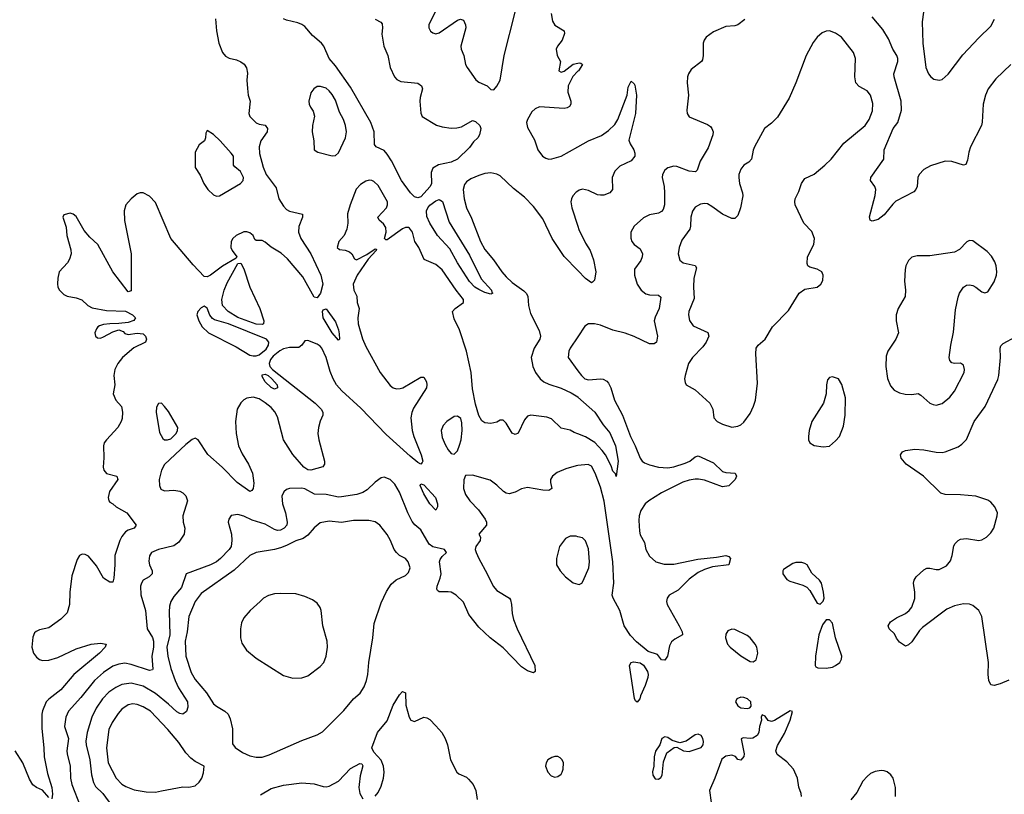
# Model space of a CAD drawing. Header units: inches. Extents: x 1550315 to 1685896, y 510706 to 640504.
# Tile 311 of 452: x 1646340 to 1652797, y 594065 to 599144. Entities that reach past the tile are written whole.
import ezdxf

# ---------------------------------------------------------------- set-up
doc = ezdxf.new("R2010")
doc.units = ezdxf.units.IN
doc.header["$MEASUREMENT"] = 0
doc.layers.add('B6549', color=7, linetype='Continuous')
doc.layers.add('B6559', color=7, linetype='Continuous')

msp = doc.modelspace()

# ---------------------------------------------------------------- linework, layer by layer
at = {"layer": 'B6549', "color": 5}
for points, elevation in [([(1647623.6, 599150), (1647630, 599072), (1647645, 598990), (1647670, 598928.2), (1647690, 598905.3), (1647712.7, 598892.7), (1647760.9, 598880.9), (1647789.1, 598869.1), (1647811.7, 598851.7), (1647827.8, 598827.7), (1647833.4, 598793.4), (1647828.5, 598748.5), (1647833.4, 598693.4), (1647839.1, 598650), (1647850.4, 598610), (1647843, 598530), (1647848, 598510), (1647890, 598467.7), (1647910, 598459.1), (1647950, 598453), (1647966, 598430), (1647962.6, 598410), (1647921.2, 598350), (1647910.2, 598310), (1647912.4, 598267.6), (1647936.8, 598176.8), (1647956.5, 598130), (1648021.2, 598041.2), (1648039.6, 597970), (1648070, 597922), (1648090, 597899.5), (1648110, 597888.5), (1648194, 597870), (1648194, 597850), (1648170.9, 597789.1), (1648168.4, 597750), (1648184.2, 597710), (1648250.1, 597610), (1648314.4, 597470), (1648328.2, 597410), (1648313, 597350), (1648290, 597319.8), (1648270, 597325.7), (1648197.1, 597457.2), (1648096.9, 597576.9), (1648053.6, 597613.6), (1647990, 597653.2), (1647950, 597685.3), (1647930, 597695.6), (1647890, 597696), (1647882.7, 597702.7), (1647871.8, 597730), (1647850, 597746), (1647830, 597752.4), (1647810, 597752.4), (1647760.4, 597730), (1647737.4, 597710), (1647726.7, 597690), (1647725.5, 597650), (1647734, 597630), (1647764.7, 597590), (1647758.8, 597581.2), (1647670, 597527), (1647590, 597469.3), (1647570, 597458.8), (1647550, 597461.1), (1647476.5, 597536.5), (1647330, 597709.7), (1647230, 597944.8), (1647190, 597987.4), (1647150, 598009.7), (1647130, 598009.6), (1647110, 598001.6), (1647071.2, 597968.8), (1647036.5, 597930), (1647024.2, 597890), (1647027.3, 597827.3), (1647070.4, 597609.7), (1647070, 597366), (1647050, 597359), (1646949.8, 597490), (1646852, 597670), (1646798.8, 597718.8), (1646762, 597762), (1646710, 597853.2), (1646690, 597869.2), (1646670, 597875.1), (1646630, 597864), (1646622, 597850), (1646643.9, 597783.9), (1646648.9, 597730), (1646675.5, 597635.5), (1646677.2, 597610), (1646667.1, 597572.9), (1646653.8, 597550), (1646599.5, 597490), (1646588.9, 597450), (1646587.7, 597412.3), (1646590.3, 597390), (1646600.3, 597370), (1646630, 597342.4), (1646650, 597332), (1646710, 597320.2), (1646746.4, 597306.4), (1646786.5, 597270), (1646815, 597255), (1646910, 597237), (1647033.1, 597233.1), (1647078.8, 597210), (1647098.8, 597190), (1647087.3, 597172.7), (1647050, 597159.5), (1646988.8, 597151.2), (1646930, 597150.8), (1646890, 597145.3), (1646863.6, 597136.4), (1646852, 597130), (1646842.5, 597117.5), (1646832.9, 597090), (1646836.4, 597070), (1646850, 597057.6), (1646870, 597056.9), (1646890, 597063.6), (1646950, 597096.9), (1646990, 597110.6), (1647018.7, 597098.7), (1647030, 597087.3), (1647050, 597081), (1647110, 597088.2), (1647150, 597084.9), (1647164.9, 597070), (1647170.4, 597050.4), (1647165.5, 597030), (1647087.8, 596992.2), (1647013, 596930), (1646982.7, 596890), (1646963.5, 596850), (1646957.8, 596810), (1646962.6, 596750), (1646953, 596690), (1646970.3, 596650.3), (1647007.6, 596607.6), (1647014.9, 596570), (1647011.8, 596530), (1647006, 596510), (1646983.9, 596470), (1646908.5, 596390), (1646893.7, 596370), (1646888.8, 596350), (1646892.1, 596272), (1646888.1, 596210), (1646891.7, 596190), (1646910, 596167.7), (1646977.3, 596150), (1646983.7, 596130), (1646927.8, 596050), (1646919.7, 596010), (1646924, 595990), (1646930, 595980.4), (1646950.2, 595970.2), (1646972, 595950), (1647041.7, 595910), (1647102.8, 595830), (1647090.8, 595810), (1647050, 595796.9), (1647034.3, 595785.7), (1647010, 595756.2), (1646997.3, 595730), (1646962.8, 595630), (1646964.2, 595570), (1646957.3, 595482.7), (1646950, 595455.3), (1646930, 595456), (1646890, 595481.6), (1646843.1, 595563.1), (1646790, 595626), (1646770, 595636.9), (1646750, 595638.4), (1646731, 595630), (1646715.6, 595604.4), (1646681.8, 595498.1), (1646667.7, 595390), (1646667.2, 595310), (1646650, 595255.4), (1646610, 595212.8), (1646530, 595156.9), (1646470, 595142.9), (1646446.9, 595133.1), (1646437.1, 595122.9), (1646425.1, 595094.9), (1646420.3, 595030), (1646430.4, 594990), (1646450, 594963.1), (1646470, 594948.8), (1646490, 594942.3), (1646530, 594944.2), (1646590, 594960.9), (1646710, 595018.9), (1646808.8, 595048.8), (1646870, 595055.2), (1646906, 595050), (1646901.3, 595030), (1646863.6, 594990), (1646695.2, 594850), (1646608.6, 594750), (1646530, 594688.7), (1646513.8, 594670), (1646490, 594612), (1646484.3, 594590), (1646484.1, 594495.9), (1646498.6, 594370), (1646500.1, 594310), (1646521.1, 594201.1), (1646550.2, 594109.8), (1646554.8, 594065.2), (1646550, 594035.3)], 520), ([(1648670, 599148.8), (1648707.9, 599127.9), (1648716.7, 599116.7), (1648719.6, 599090), (1648715.3, 599050), (1648727.8, 598970), (1648753.4, 598910), (1648769.2, 598830), (1648797.8, 598770), (1648812.7, 598752.7), (1648838.6, 598738.6), (1648950, 598728.2), (1648975.5, 598710), (1648981.6, 598690), (1648966.6, 598633.4), (1648964.9, 598610), (1648970.3, 598530.3), (1648979.1, 598510), (1649073.6, 598453.6), (1649110, 598441.8), (1649170, 598432.7), (1649205.8, 598434.2), (1649237.3, 598442.7), (1649310, 598482.4), (1649330, 598476.4), (1649357.3, 598450), (1649364, 598430), (1649355.6, 598390), (1649345.3, 598370), (1649316.5, 598343.5), (1649290, 598306.1), (1649210, 598229.9), (1649170, 598209.9), (1649086.7, 598193.3), (1649050, 598171), (1649037.5, 598142.5), (1649041.3, 598070), (1649031.5, 598050), (1648970, 597982.5), (1648950, 597976.7), (1648930, 597983.8), (1648903.8, 598010), (1648843.4, 598090), (1648778.5, 598218.5), (1648750, 598261.8), (1648730, 598286), (1648678.4, 598310), (1648665.7, 598325.7), (1648664.2, 598410), (1648642.4, 598470), (1648510, 598702), (1648410, 598841), (1648369.1, 598890), (1648334.1, 598970), (1648318.4, 598990), (1648260.7, 599040.7), (1648210, 599098.9), (1648190, 599113.5), (1648164.3, 599124.3), (1648090, 599140.3), (1648069.1, 599149.1)], 520), ([(1649070.2, 599209.8), (1649022.6, 599110), (1649022, 599090), (1649033, 599070), (1649050, 599057.6), (1649070, 599051.8), (1649090, 599057.4), (1649210, 599140.3), (1649230, 599147), (1649250, 599141.6), (1649264, 599110), (1649264.7, 599090), (1649233.8, 598970), (1649236, 598950), (1649252.8, 598910), (1649264, 598850), (1649273.7, 598830), (1649330.4, 598750), (1649350, 598733.7), (1649404.9, 598710), (1649430, 598686.8), (1649450, 598684), (1649470, 598707.7), (1649490, 598747.7), (1649516.4, 598910), (1649590, 599194.8)], 540), ([(1649825.3, 599185.3), (1649834.2, 599134.2), (1649850, 599108.2), (1649910, 599071), (1649913, 599053), (1649898, 599010), (1649868, 598970), (1649859.1, 598950), (1649864, 598910), (1649887.3, 598870), (1649876.3, 598810), (1649890, 598801.3), (1649910, 598806.5), (1649970, 598852.9), (1650000, 598858.7)], 540), ([(1650000, 598806), (1649968.4, 598771.6), (1649937.8, 598710), (1649934.2, 598670), (1649953.4, 598610), (1649953.7, 598590), (1649944.8, 598575.2), (1649930, 598565.4), (1649910, 598562.7), (1649748.1, 598571.9), (1649720.7, 598559.3), (1649698.9, 598541.1), (1649670, 598489.4), (1649663.8, 598470), (1649670, 598436.3), (1649716.8, 598356.8), (1649738, 598290), (1649768.4, 598250), (1649790, 598235.8), (1649810, 598230.2), (1649830, 598230.9), (1649890, 598249.5), (1650000, 598311.5)], 540), ([(1650000, 597498.7), (1649910, 597592), (1649832.2, 597710), (1649770, 597838.7), (1649710, 597919.8), (1649650, 597979.8), (1649577.4, 598037.3), (1649490, 598120.3), (1649470, 598130.7), (1649430, 598140.3), (1649390, 598135.4), (1649350, 598123.2), (1649299.6, 598100.4), (1649270, 598080.5), (1649257, 598063), (1649247.9, 598030), (1649255.2, 597970), (1649269.2, 597910), (1649302.4, 597842.4), (1649362, 597690), (1649390, 597636.9), (1649448.1, 597570), (1649502.6, 597490), (1649530, 597458), (1649570, 597421.8), (1649646.4, 597366.4), (1649662, 597350), (1649671.3, 597331.3), (1649676.1, 597270), (1649690, 597217.3), (1649745.9, 597105.9), (1649755.5, 597070), (1649750.2, 597050), (1649713, 596990), (1649694.7, 596930), (1649705.4, 596870), (1649723.2, 596830), (1649753.7, 596790), (1649777.6, 596770), (1649810, 596754), (1649890, 596727.7), (1649956.7, 596696.7), (1650000, 596670.8)], 540), ([(1650000, 596428.6), (1649977.2, 596437.2), (1649950, 596452.3), (1649890, 596466), (1649826.8, 596526.8), (1649797, 596537), (1649691, 596551), (1649670, 596545.1), (1649650, 596519.3), (1649610, 596432.7), (1649590, 596423.7), (1649570, 596432.7), (1649530, 596499), (1649510, 596517.2), (1649490, 596517.2), (1649470, 596506), (1649430, 596496), (1649390, 596500.9), (1649370, 596513.2), (1649350, 596549.2), (1649330, 596624), (1649310, 596724), (1649299.7, 596830), (1649269.7, 596970), (1649223.1, 597110), (1649190, 597182), (1649178.2, 597230), (1649196.4, 597250), (1649250.4, 597289.6), (1649249.8, 597310), (1649202.5, 597370), (1649110, 597503.5), (1649070, 597538), (1648991.9, 597571.9), (1648958, 597650), (1648930.9, 597690), (1648915, 597750), (1648896.9, 597776.9), (1648890, 597781.2), (1648870, 597781.4), (1648850, 597772.3), (1648750, 597701), (1648740.3, 597700.3), (1648731.3, 597710), (1648742.4, 597750), (1648741.3, 597781.3), (1648726.6, 597806.6), (1648697.2, 597830), (1648689.2, 597850), (1648744.4, 597910), (1648752.4, 597930), (1648751, 597950), (1648690, 598057.4), (1648662.9, 598082.9), (1648650, 598089.7), (1648631.2, 598091.2), (1648610, 598084.7), (1648575.9, 598064.1), (1648547.2, 598032.8), (1648506.7, 597930), (1648490.5, 597870.5), (1648491.8, 597810), (1648484.5, 597770), (1648467.2, 597730), (1648432, 597690), (1648421.7, 597650), (1648437.4, 597637.4), (1648473.4, 597633.4), (1648502.9, 597622.9), (1648518, 597610), (1648535.9, 597575.9), (1648548.9, 597568.9), (1648616, 597604), (1648670, 597642.6), (1648679.4, 597639.4), (1648678.2, 597630), (1648625.9, 597574.1), (1648553.6, 597470), (1648526.7, 597410), (1648531.6, 597371.6), (1648550.3, 597330.3), (1648553.4, 597290), (1648567.2, 597250), (1648556.9, 597190), (1648558.8, 597150), (1648588.9, 597051.1), (1648610, 597001.3), (1648703.5, 596830), (1648770, 596746), (1648790, 596730.3), (1648810, 596723.6), (1648835.2, 596724.8), (1648852.3, 596730), (1648970, 596800.4), (1648990, 596799.1), (1649006.7, 596770), (1649010.3, 596750), (1649007, 596730), (1648922.3, 596597.7), (1648910.9, 596569.1), (1648905.5, 596534.5), (1648913.4, 596450), (1648925.1, 596410), (1648973.6, 596290), (1648984, 596250), (1648980.3, 596239.7), (1648970, 596229.8), (1648950, 596240.4), (1648901.5, 596281.5), (1648743.8, 596423.8), (1648576.5, 596596.5), (1648451.4, 596710), (1648418.5, 596750), (1648395.1, 596790), (1648376.4, 596836.4), (1648350.6, 596930), (1648321, 596990), (1648310, 597003.5), (1648290, 597015.8), (1648230, 597041.2), (1648210, 597039), (1648190.5, 597009.5), (1648170, 596994), (1648110, 596995), (1648070, 596985.1), (1648046.6, 596973.4), (1648001.2, 596938.8), (1647983.9, 596916.1), (1647976.1, 596890), (1647980.7, 596870), (1647998.8, 596850), (1648276.7, 596630), (1648316.6, 596590), (1648328.2, 596570), (1648327.4, 596550), (1648310, 596512.7), (1648299.6, 596470), (1648296.1, 596430), (1648302, 596390), (1648339, 596250), (1648338.7, 596230), (1648328.8, 596211.2), (1648250, 596189.2), (1648230, 596192.2), (1648203.2, 596210), (1648130, 596292.1), (1648069.9, 596389.9), (1648030, 596539.5), (1648013.9, 596573.9), (1647990, 596601.2), (1647950, 596632.8), (1647910, 596657.2), (1647870, 596668.6), (1647830, 596663.5), (1647809.1, 596650.9), (1647789.2, 596630.8), (1647766.3, 596590), (1647755.5, 596510), (1647760.2, 596430), (1647775, 596350), (1647798, 596298), (1647839.6, 596230), (1647867.4, 596170), (1647875.1, 596104.9), (1647870.3, 596069.7), (1647863, 596057), (1647850, 596049.6), (1647766.4, 596110), (1647666.6, 596210), (1647573.8, 596293.8), (1647510, 596389.6), (1647490, 596401), (1647470, 596391.9), (1647430, 596359.1), (1647290, 596227.1), (1647269.2, 596189.2), (1647254.9, 596130), (1647256.3, 596090), (1647265.5, 596065.5), (1647290, 596054.8), (1647350, 596059.1), (1647390, 596052.2), (1647410, 596042), (1647430, 596021.3), (1647440.7, 595990), (1647409.3, 595890), (1647411.4, 595850), (1647422.9, 595810), (1647419, 595770), (1647382.4, 595717.6), (1647350, 595693.6), (1647250, 595671), (1647204, 595650), (1647190.4, 595629.6), (1647186, 595594), (1647190.4, 595570), (1647208.7, 595530), (1647208.5, 595510), (1647189.2, 595490.8), (1647150, 595468), (1647138, 595450), (1647132.2, 595430), (1647133.6, 595373.6), (1647163.7, 595270), (1647176.3, 595150), (1647210, 595092.2), (1647216.2, 595070), (1647217.2, 595030), (1647207, 594970), (1647213.7, 594886.3), (1647210, 594880.7), (1647190, 594877.4), (1647070, 594916.7), (1647030, 594924.1), (1646990, 594918.8), (1646950, 594904.1), (1646890, 594864.2), (1646829.4, 594810.6), (1646740.1, 594699.9), (1646660.2, 594610), (1646642.2, 594570), (1646634.4, 594510), (1646658.7, 594430), (1646648.6, 594350), (1646650.1, 594330.1), (1646670.1, 594250.1), (1646673.4, 594170), (1646682.5, 594130), (1646737.1, 593990)], 540), ([(1650000, 598020.5), (1649990, 598014.3), (1649967.4, 597990), (1649958.3, 597970), (1649954.3, 597950), (1649960.8, 597910), (1650000, 597791)], 540), ([(1650000, 597064.6), (1649950.3, 596990), (1649940.3, 596970), (1649936.4, 596930), (1650000, 596842.5)], 560), ([(1650000, 596220.4), (1649990, 596219.4), (1649921.3, 596198.7), (1649865.8, 596174.2), (1649834, 596150), (1649822, 596130), (1649821.5, 596110), (1649830.7, 596070), (1649810, 596058), (1649770, 596059.8), (1649670, 596076.5), (1649630, 596067.8), (1649590, 596045.3), (1649550, 596035.5), (1649530, 596039.8), (1649513.3, 596050), (1649470, 596093), (1649424.7, 596124.8), (1649310, 596158.4), (1649264, 596156), (1649253.4, 596126.6), (1649250.4, 596070), (1649262.5, 596030), (1649291.7, 595990), (1649349.5, 595930), (1649392.6, 595870), (1649401.1, 595850), (1649400.7, 595830), (1649352, 595770), (1649362.8, 595750), (1649359.1, 595730), (1649330.5, 595690), (1649327.3, 595670), (1649334, 595650), (1649350.4, 595610), (1649406.5, 595510), (1649444, 595430), (1649470, 595400.9), (1649551.8, 595351.8), (1649559.5, 595339.5), (1649566, 595310), (1649568.8, 595250), (1649578, 595210), (1649602.6, 595150), (1649718.4, 594910), (1649721, 594870), (1649710, 594861.2), (1649670, 594873.6), (1649630, 594901.3), (1649510, 595025.6), (1649425.6, 595090), (1649350, 595161.7), (1649284.6, 595244.6), (1649250, 595324), (1649202.6, 595370), (1649170, 595389.8), (1649150, 595393.5), (1649091.8, 595391.8), (1649080.1, 595400.1), (1649074.5, 595410), (1649077.4, 595430), (1649098, 595482), (1649102.9, 595510), (1649093.7, 595590), (1649096.5, 595603.5), (1649110, 595624.9), (1649139.5, 595650), (1649125.2, 595670), (1649050, 595688.1), (1649025.8, 595705.8), (1648970, 595799.8), (1648931.3, 595831.3), (1648914.1, 595854.1), (1648885.8, 595910), (1648830, 596045.1), (1648799.1, 596099.1), (1648770, 596129.6), (1648730, 596143.6), (1648710, 596140.7), (1648670, 596111.8), (1648618, 596062), (1648590, 596043.7), (1648550, 596029.8), (1648450, 596015.2), (1648430, 596014), (1648350, 596030.6), (1648272.3, 596032.3), (1648210, 596067.4), (1648190, 596071.6), (1648109.2, 596070.8), (1648090, 596063.5), (1648071.2, 596048.8), (1648060, 596020), (1648064.2, 595970), (1648082.2, 595910), (1648093.7, 595850), (1648092.2, 595830), (1648074.9, 595810), (1648050, 595796.8), (1648030, 595794.4), (1648010, 595801), (1647950, 595836.1), (1647863.4, 595863.4), (1647810, 595888.5), (1647770, 595898.9), (1647727.5, 595892.5), (1647710.6, 595870), (1647707, 595850), (1647728.4, 595770), (1647731.3, 595730), (1647726.2, 595690), (1647713.8, 595670), (1647657.5, 595610), (1647630, 595588.5), (1647590, 595569.2), (1647432.2, 595510), (1647399.9, 595419.9), (1647350, 595361.1), (1647331.3, 595330), (1647322.5, 595297.4), (1647319.4, 595260.6), (1647324.4, 595110), (1647305.2, 595030), (1647310.6, 594970), (1647330.2, 594889.8), (1647359.3, 594810), (1647382.2, 594762.2), (1647440.2, 594670), (1647443.2, 594636.8), (1647433.3, 594606.7), (1647410, 594589.8), (1647390, 594593.5), (1647370, 594604.8), (1647315.9, 594655.9), (1647230, 594725.2), (1647150, 594772.8), (1647070, 594792.8), (1647010, 594785.4), (1646970, 594766.1), (1646925.3, 594734.7), (1646883.8, 594690), (1646842.3, 594630), (1646812.1, 594570), (1646782.5, 594470), (1646772.9, 594412.9), (1646775, 594390), (1646799.3, 594290), (1646811.6, 594191.6), (1646823, 594143), (1646836.9, 594116.9), (1646884.3, 594070), (1646943.1, 593990)], 560), ([(1650000, 595754.2), (1649990, 595756.9), (1649950, 595757.6), (1649918.9, 595741.1), (1649880.5, 595690), (1649859.3, 595610), (1649861.1, 595570), (1649884.7, 595530), (1649919.8, 595490), (1649970, 595451.9), (1650000, 595443.2)], 580), ([(1648670, 594052.4), (1648690, 594077.1), (1648710, 594119.1), (1648725.6, 594170), (1648729.8, 594210.2), (1648725, 594250), (1648710, 594289.6), (1648661.6, 594341.6), (1648649, 594370), (1648686, 594470), (1648750, 594546), (1648789.5, 594650), (1648830, 594716), (1648850, 594738), (1648870.8, 594730), (1648872.7, 594650), (1648893.4, 594570), (1648904.9, 594550), (1648930, 594543), (1648990, 594570.8), (1649010, 594566.8), (1649030, 594554.8), (1649070, 594514), (1649107.7, 594470), (1649130, 594430.8), (1649144.4, 594390), (1649166, 594290), (1649206.8, 594210), (1649219.1, 594199.1), (1649270, 594177), (1649284.3, 594164.3), (1649314.6, 594130), (1649332.2, 594090), (1649340.7, 594030)], 560), ([(1646530, 594042.7), (1646490, 594091.8), (1646450, 594109.7), (1646426.4, 594126.4), (1646404.7, 594164.7), (1646359.9, 594270), (1646310.5, 594350)], 520), ([(1647919, 594061), (1647990, 594101.7), (1648070, 594124), (1648190, 594139.5), (1648270, 594134.4), (1648330, 594114.9), (1648350, 594112.7), (1648370, 594117.1), (1648429.6, 594150.4), (1648510, 594234), (1648570, 594266), (1648583.6, 594263.6), (1648590.6, 594250.6), (1648573.5, 594186.5), (1648565.5, 594130), (1648563.6, 594110), (1648570.2, 594070.2), (1648590, 594034)], 560)]:
    msp.add_lwpolyline(points, dxfattribs=dict(at, elevation=elevation))
for points, elevation in [([(1648312.8, 598707.2), (1648290, 598706.6), (1648268.4, 598691.6), (1648250, 598664), (1648235.5, 598610), (1648238, 598590), (1648246, 598570), (1648264.4, 598544.4), (1648272.8, 598512.8), (1648260.7, 598450), (1648258, 598410), (1648269.1, 598350), (1648270.5, 598290.5), (1648296.1, 598276.1), (1648390, 598252.2), (1648410, 598253), (1648430, 598270.7), (1648475.6, 598370), (1648483.5, 598410), (1648477.2, 598450), (1648463.5, 598490), (1648437, 598537), (1648410, 598616.2), (1648390, 598653), (1648370, 598678.9), (1648350, 598694.3)], 540), ([(1647570, 598417.2), (1647559.8, 598400.2), (1647558, 598370), (1647550.8, 598350), (1647515.9, 598324.1), (1647490, 598275.3), (1647490, 598176), (1647524.2, 598124.2), (1647548.1, 598070), (1647573.6, 598030), (1647610, 597996.5), (1647630, 597987.8), (1647650, 597988.7), (1647787.6, 598070), (1647804.7, 598090), (1647807.1, 598110), (1647788.7, 598148.7), (1647750, 598178.4), (1647742.6, 598190), (1647741.3, 598250), (1647726.6, 598270), (1647655.1, 598350), (1647610, 598391.5)], 520), ([(1649430, 597344), (1649390, 597354.5), (1649350, 597374.7), (1649324.7, 597390), (1649290, 597426.6), (1649210, 597549.8), (1649161.1, 597641.1), (1649080.7, 597730), (1649030, 597811), (1649010, 597854), (1649006.7, 597890), (1649015.5, 597910), (1649030, 597927.3), (1649070, 597957.2), (1649090, 597966.1), (1649112.5, 597952.5), (1649157.2, 597817.2), (1649290, 597600.9), (1649365.3, 597445.2), (1649434, 597370), (1649436, 597356), (1649442, 597350)], 520), ([(1647930, 597144.5), (1647890, 597147.1), (1647770, 597191.3), (1647707.3, 597230), (1647669.2, 597270), (1647665.8, 597310), (1647680.4, 597370), (1647701.3, 597418.7), (1647770, 597546), (1647790, 597546.8), (1647810, 597510.6), (1647848.3, 597390), (1647914.8, 597250), (1647941.7, 597170), (1647938.5, 597150)], 520), ([(1647550, 597266.3), (1647530, 597254.5), (1647509, 597230), (1647501.7, 597210), (1647514, 597170), (1647536, 597130), (1647578.6, 597090), (1647758.7, 596998.7), (1647850, 596945.5), (1647870, 596939.3), (1647890, 596939.3), (1647910, 596946.9), (1647955.9, 596984.1), (1647971.7, 597010), (1647973.3, 597030), (1647957.7, 597050), (1647710, 597150.6), (1647616.9, 597176.9), (1647604.4, 597184.4), (1647586.8, 597206.9), (1647570, 597253.6)], 540), ([(1648430, 597043.7), (1648390, 597091.8), (1648330.9, 597190), (1648325.2, 597230), (1648330, 597241.1), (1648350, 597248.8), (1648410, 597163.8), (1648430, 597110.7), (1648434.8, 597085.2), (1648437.3, 597050)], 520), ([(1648010, 596722.5), (1647990, 596731.9), (1647949.9, 596770), (1647930, 596804.2), (1647930, 596815.8), (1647950, 596819.8), (1647970, 596810.5), (1647994.2, 596790), (1648028, 596750), (1648030, 596729.7)], 520), ([(1647270, 596629.6), (1647250, 596627.3), (1647236.9, 596603.1), (1647233.7, 596570), (1647256.7, 596436.7), (1647278, 596398), (1647290.1, 596390.1), (1647310, 596388.4), (1647330, 596395.9), (1647364.9, 596430), (1647374.9, 596450), (1647377.4, 596470), (1647315, 596575), (1647290, 596608.2)], 540), ([(1649210, 596545.2), (1649190, 596542.7), (1649142, 596510), (1649117.7, 596482.3), (1649104.9, 596450), (1649110, 596404.7), (1649130, 596358.8), (1649150, 596322.8), (1649170, 596298.8), (1649190, 596296), (1649210, 596318), (1649225.1, 596354.9), (1649235.1, 596390), (1649241.6, 596450), (1649239.6, 596499.6), (1649232.3, 596530)], 560), ([(1649070, 595929), (1649030, 595969.7), (1648990, 596034), (1648965.4, 596090), (1648970, 596100.7), (1648990, 596094), (1649067.4, 596010), (1649079.5, 595970), (1649079.5, 595950)], 540), ([(1648630, 595861), (1648530, 595859.8), (1648450, 595847.5), (1648370, 595856.8), (1648310, 595843.9), (1648270, 595811.1), (1648230, 595763.5), (1648198.2, 595741.8), (1648150, 595727), (1648090, 595696.3), (1648050, 595681.8), (1648010, 595670.7), (1647890.1, 595649.9), (1647850, 595631.4), (1647745.4, 595534.6), (1647530, 595382.2), (1647490, 595329.7), (1647448.1, 595230), (1647437.6, 595130), (1647424.5, 595070), (1647429.5, 594970), (1647464.1, 594864.1), (1647490, 594816.5), (1647564.5, 594730), (1647610, 594658.7), (1647630, 594642.3), (1647686, 594610), (1647706.4, 594590), (1647719.3, 594559.3), (1647734.4, 594494.4), (1647736.3, 594396.3), (1647752.4, 594372.4), (1647799.9, 594339.9), (1647850, 594316.5), (1647890, 594307.9), (1647930, 594309.1), (1647976.8, 594323.2), (1648190, 594418.5), (1648290, 594454.7), (1648325.4, 594474.6), (1648464.8, 594615.2), (1648529.8, 594690), (1648571.7, 594728.3), (1648598.5, 594770), (1648614.6, 594810), (1648623.2, 594850), (1648630.6, 594930), (1648656.8, 595090), (1648663.8, 595183.8), (1648710, 595320.7), (1648744.9, 595395.1), (1648776.2, 595443.8), (1648807.8, 595472.2), (1648870, 595500.5), (1648890, 595519.1), (1648899.6, 595550), (1648887, 595590), (1648869.5, 595610), (1648831.7, 595631.7), (1648810.8, 595650.8), (1648796.3, 595670), (1648772.4, 595730), (1648750, 595767.6), (1648701.1, 595830), (1648670, 595852.1)], 580), ([(1648050, 595382.3), (1648010, 595378.5), (1647972.5, 595367.5), (1647939.5, 595350), (1647915.8, 595330), (1647850.4, 595270), (1647810, 595220.9), (1647794.9, 595190), (1647786.9, 595150), (1647787.1, 595090), (1647795.5, 595055.5), (1647827.2, 595010), (1647890, 594956.5), (1648070, 594843.2), (1648130, 594826), (1648190, 594827.7), (1648230, 594842.3), (1648310, 594903.1), (1648333.3, 594930), (1648349.8, 594970), (1648358.5, 595030), (1648357, 595070), (1648328.9, 595170), (1648317.7, 595270), (1648311.2, 595290), (1648290, 595317.6), (1648259.1, 595339.1), (1648210, 595362), (1648150, 595378.8)], 620), ([(1647082.6, 594657.4), (1647050, 594650.7), (1647010, 594622.8), (1646985, 594595), (1646945.4, 594534.6), (1646925.1, 594490), (1646908.3, 594370), (1646919.1, 594270), (1646972.8, 594170), (1647010, 594131.6), (1647034.9, 594114.9), (1647090, 594094.3), (1647170, 594080.6), (1647230, 594079.7), (1647270, 594087.2), (1647410, 594114), (1647450, 594111), (1647490, 594121), (1647516.1, 594143.9), (1647534, 594170), (1647545.2, 594205.2), (1647548.7, 594250), (1647490, 594280.7), (1647461.8, 594301.8), (1647430, 594336.2), (1647384.3, 594404.3), (1647311.5, 594490), (1647196.8, 594610), (1647150, 594639.1), (1647110, 594654.6)], 580), ([(1649850, 594313.3), (1649830, 594306.6), (1649804.4, 594290), (1649792.2, 594270), (1649788.7, 594250), (1649804.2, 594210), (1649826.1, 594186.1), (1649850, 594176.4), (1649870, 594180.5), (1649890, 594197.3), (1649896.9, 594210), (1649904.2, 594230), (1649906, 594270), (1649897.6, 594290), (1649884.6, 594304.6), (1649870, 594312.4)], 580)]:
    msp.add_lwpolyline(points, close=True, dxfattribs=dict(at, elevation=elevation))
at = {"layer": 'B6559', "color": 5}
for points, elevation in [([(1652840.8, 598850), (1652742.4, 598757.6), (1652691, 598690), (1652674.3, 598650), (1652659.6, 598590), (1652652.1, 598472.1), (1652647, 598450), (1652574.9, 598310), (1652563.8, 598276.2), (1652557, 598223), (1652544.5, 598195.5), (1652530, 598189.6), (1652454.1, 598214.1), (1652410, 598216.9), (1652313, 598187), (1652270, 598161.2), (1652238.8, 598130), (1652230.7, 598110), (1652224.9, 598050), (1652217.3, 598030), (1652203.4, 598016.6), (1652086.5, 597953.5), (1652065.6, 597934.4), (1652010, 597865.6), (1651970, 597833.3), (1651930, 597823.6), (1651917.2, 597830), (1651912.5, 597852.5), (1651950, 597992), (1651954.5, 598030), (1651949.2, 598050), (1651919, 598090), (1651921.2, 598110), (1652006.6, 598230), (1652010, 598291), (1652068, 598430), (1652098.7, 598470), (1652122.4, 598550), (1652120.7, 598610), (1652075.6, 598770), (1652073.7, 598790), (1652098, 598870), (1652099.7, 598890), (1652093.3, 598910), (1652067.1, 598950), (1652038.7, 599018.7), (1652000.1, 599080.1), (1651930, 599162.7)], 560), ([(1652266.9, 599193.1), (1652258.4, 599130), (1652263.8, 598990), (1652283.7, 598830), (1652300.3, 598790), (1652314.9, 598770), (1652334.4, 598754.4), (1652370, 598746.7), (1652390, 598752.2), (1652430, 598787), (1652525.2, 598914.8), (1652630, 599025.2), (1652710, 599101.7), (1652733.1, 599146.9)], 560), ([(1651094.5, 599145.5), (1651050, 599110.6), (1651030, 599103.7), (1650970, 599100.4), (1650890, 599065.7), (1650841.7, 599030), (1650827.9, 599010), (1650822.3, 598990), (1650822.6, 598910), (1650818, 598882), (1650810.3, 598869.8), (1650742.8, 598817.2), (1650725.7, 598790), (1650720.3, 598770), (1650718, 598730), (1650726.5, 598650), (1650714.4, 598550), (1650717.1, 598530), (1650730, 598507.7), (1650850, 598456.4), (1650870, 598443), (1650879.5, 598430), (1650887.2, 598410), (1650884.9, 598390), (1650855.4, 598304.6), (1650803.4, 598216.6), (1650782.8, 598157.3), (1650772.9, 598147.1), (1650730, 598151.5), (1650650, 598182), (1650630, 598184.1), (1650590, 598172.7), (1650570, 598157.4), (1650555.6, 598130), (1650554.3, 598110), (1650566.3, 598050), (1650569, 598010), (1650569.2, 597930), (1650560.6, 597899.4), (1650550, 597885.7), (1650530, 597876.1), (1650470, 597864.4), (1650430, 597846), (1650369.4, 597790.6), (1650348.1, 597750), (1650348.2, 597711.8), (1650355, 597690), (1650370, 597669.2), (1650410, 597641.7), (1650424.7, 597610), (1650423.2, 597590), (1650413.8, 597566.2), (1650371.7, 597508.3), (1650371.5, 597470), (1650388.9, 597410), (1650415.3, 597370), (1650446.5, 597346.5), (1650470, 597339.6), (1650530, 597338.7), (1650544.4, 597324.4), (1650534.4, 597250), (1650506.6, 597193.4), (1650501.6, 597170), (1650521.8, 597070), (1650515.8, 597030), (1650501.7, 597018.3), (1650470, 597019.2), (1650370, 597066), (1650310, 597087.8), (1650228.9, 597108.9), (1650150, 597141.7), (1650110, 597150.9), (1650070.3, 597149.7), (1650046.1, 597133.9), (1650000, 597064.6)], 560), ([(1650000, 598858.7), (1650010, 598860.7), (1650019.8, 598859.8), (1650030.9, 598850.9), (1650003.7, 598810), (1650000, 598806)], 540), ([(1650000, 598311.5), (1650069.4, 598350.6), (1650154.8, 598385.2), (1650201.8, 598418.2), (1650242.3, 598457.7), (1650263.5, 598490), (1650323, 598650), (1650330, 598702), (1650350, 598742), (1650370, 598724.7), (1650374.9, 598714.9), (1650384.9, 598650), (1650378, 598530), (1650334, 598354), (1650342.8, 598330), (1650367.3, 598290), (1650374, 598270), (1650374, 598250), (1650350, 598219.5), (1650276.7, 598183.3), (1650242, 598150), (1650224.9, 598110), (1650228.2, 598031.8), (1650210.8, 598010), (1650170, 597993.3), (1650150, 597992.8), (1650130, 597996.9), (1650070, 598024.8), (1650030, 598032.3), (1650010, 598026.6), (1650000, 598020.5)], 540), ([(1650000, 597791), (1650007.7, 597767.7), (1650050, 597678), (1650081.3, 597630), (1650103.1, 597570), (1650119, 597490), (1650110, 597435.3), (1650097.5, 597422.5), (1650090, 597419.3), (1650050, 597446.9), (1650000, 597498.7)], 540), ([(1652827.1, 594812.9), (1652770.6, 594789.4), (1652730, 594779), (1652710, 594782), (1652696, 594810), (1652692, 594850), (1652694.3, 594930), (1652649.8, 595229.8), (1652630.6, 595270.6), (1652590, 595302.3), (1652570, 595310.9), (1652530, 595314), (1652470, 595300.3), (1652421.3, 595278.7), (1652261.5, 595158.5), (1652240.7, 595139.3), (1652190, 595065.2), (1652170, 595045.2), (1652150, 595035.3), (1652110, 595062), (1652089.5, 595089.5), (1652076.6, 595116.6), (1652042, 595150), (1652035.3, 595170), (1652050, 595196), (1652090, 595222.8), (1652150, 595251), (1652174, 595270), (1652190, 595291.3), (1652211.3, 595348.7), (1652211.6, 595390), (1652202, 595450), (1652206.6, 595470), (1652219.3, 595490), (1652270, 595537.3), (1652290, 595547.3), (1652310, 595548), (1652350, 595538.4), (1652370, 595539.5), (1652417.5, 595562.5), (1652444.1, 595595.9), (1652455.4, 595630), (1652466.7, 595693.3), (1652475.1, 595710), (1652494, 595730), (1652510, 595738), (1652550, 595741.6), (1652630, 595728.4), (1652650, 595732.4), (1652679.5, 595750), (1652710, 595779.3), (1652728.3, 595810), (1652751.1, 595890), (1652752.4, 595910), (1652735.8, 595950), (1652710, 595979.5), (1652690, 595994), (1652610, 596020.4), (1652510, 596028.3), (1652409.7, 596029.7), (1652380.1, 596040.1), (1652268.4, 596150), (1652154, 596230), (1652120.7, 596270), (1652117.6, 596290), (1652121.7, 596298.3), (1652129.5, 596310), (1652150, 596319.5), (1652211.4, 596328.6), (1652270, 596323.1), (1652350, 596307.7), (1652390, 596306.3), (1652408.7, 596310), (1652495.8, 596344.2), (1652519.7, 596360.3), (1652549.7, 596390.3), (1652599.7, 596510), (1652671.9, 596608.1), (1652754.1, 596785.9), (1652760.4, 596810), (1652773.3, 596930), (1652769.6, 596990.4), (1652773.8, 597006.2), (1652790, 597022), (1652870, 597064)], 560), ([(1650000, 596842.5), (1650023.6, 596810), (1650046.4, 596790), (1650070, 596782.8), (1650150, 596788.9), (1650166.4, 596786.4), (1650190, 596774.4), (1650201, 596761), (1650215.8, 596730), (1650240.7, 596650), (1650292.4, 596550), (1650345.2, 596410), (1650376.1, 596350), (1650409, 596270), (1650422.6, 596250), (1650437.7, 596237.7), (1650470, 596224.2), (1650530, 596210.2), (1650590, 596205.3), (1650630, 596212.3), (1650704.8, 596235.2), (1650735.1, 596250), (1650770, 596277.6), (1650790, 596284.4), (1650890, 596237.7), (1650950, 596182.6), (1650970, 596174.6), (1651032, 596170), (1651040.7, 596150), (1651032.7, 596130), (1650990, 596087), (1650950, 596080.7), (1650830, 596123.9), (1650791.4, 596131.4), (1650770, 596130.7), (1650730, 596124.5), (1650690, 596111.3), (1650550, 596042.5), (1650465.8, 595990), (1650442.6, 595970), (1650413.7, 595926.3), (1650403.5, 595890), (1650400.7, 595859.3), (1650403.8, 595790), (1650410, 595767.2), (1650436.9, 595716.9), (1650445.4, 595670), (1650470, 595626.7), (1650512.2, 595590), (1650567, 595573), (1650630, 595573.2), (1650787, 595607), (1650910, 595618.7), (1650970.5, 595630.5), (1650990, 595624.7), (1651001, 595610), (1650991.3, 595570), (1650883.6, 595556.4), (1650830, 595539.4), (1650790, 595519.9), (1650730, 595475.3), (1650657.6, 595402.4), (1650599.3, 595370), (1650586, 595350), (1650581.6, 595330), (1650585.5, 595310), (1650664.9, 595170), (1650684.9, 595130), (1650686.4, 595113.6), (1650686, 595110), (1650637.1, 595082.9), (1650614.8, 595065.2), (1650601.2, 595038.8), (1650589, 594970), (1650570, 594943.5), (1650550, 594946), (1650521.8, 594981.8), (1650462.2, 595002.2), (1650384.6, 595064.6), (1650346, 595106), (1650303.5, 595170), (1650276.8, 595270), (1650232.9, 595350), (1650225.7, 595370), (1650236.5, 595450), (1650229.9, 595590), (1650172, 595988), (1650150, 596078), (1650114.9, 596170), (1650090, 596216.5), (1650067.4, 596227.4), (1650000, 596220.4)], 560), ([(1650000, 596670.8), (1650001.3, 596670), (1650111.1, 596570), (1650166.8, 596486.8), (1650210, 596434.4), (1650247.8, 596350), (1650264, 596250), (1650251.6, 596148.4), (1650246.3, 596166.3), (1650230, 596184), (1650218.7, 596218.7), (1650182.3, 596290), (1650160.2, 596320.2), (1650110.9, 596370.9), (1650050, 596409.8), (1650000, 596428.6)], 540), ([(1650000, 595443.2), (1650010, 595440.2), (1650025.6, 595450), (1650035.8, 595464.2), (1650072.8, 595550), (1650077.7, 595590), (1650070, 595674), (1650050, 595727.3), (1650030, 595746), (1650000, 595754.2)], 580), ([(1651466.6, 594050), (1651464.5, 594070), (1651449.4, 594110.6), (1651440.9, 594170), (1651414.5, 594230), (1651370, 594278), (1651306.6, 594326.6), (1651298.7, 594350), (1651310, 594384.9), (1651356.8, 594463.2), (1651392.5, 594550), (1651408.4, 594608.4), (1651392.5, 594612.5), (1651290, 594549.6), (1651270, 594542.7), (1651248.7, 594548.7), (1651230, 594578), (1651210, 594586), (1651202, 594570), (1651204.7, 594550), (1651191.3, 594510), (1651188, 594470), (1651176.4, 594450), (1651147.6, 594432.4), (1651129.7, 594429.7), (1651084.4, 594435.6), (1651070.8, 594429.2), (1651092, 594330), (1651088, 594312), (1651070, 594288.7), (1651050, 594294), (1651033.3, 594313.3), (1651010, 594320.9), (1650970, 594314), (1650944.5, 594295.5), (1650899.3, 594170), (1650864.4, 594090), (1650874.8, 594010)], 580), ([(1652084.2, 594050), (1652083.5, 594110), (1652067.6, 594170), (1652053, 594193), (1652030, 594212.8), (1652010, 594219.7), (1651990, 594220.4), (1651950, 594214.7), (1651919.9, 594200.1), (1651897.8, 594182.2), (1651870.4, 594150), (1651830, 594076), (1651790, 594029.3)], 580)]:
    msp.add_lwpolyline(points, dxfattribs=dict(at, elevation=elevation))
for points, elevation in [([(1651650, 599070.8), (1651630, 599069.8), (1651602.3, 599057.7), (1651570, 599029.6), (1651544.3, 598995.7), (1651498.5, 598910), (1651430, 598729.4), (1651386, 598630), (1651310, 598505.1), (1651270, 598465.1), (1651223.8, 598430), (1651158.4, 598310), (1651150.4, 598289.7), (1651139.1, 598230), (1651122.8, 598210), (1651090, 598189.4), (1651070, 598165.2), (1651057, 598130), (1651056.5, 598110), (1651061.1, 598070), (1651080.3, 598010), (1651082, 597990), (1651067.6, 597910), (1651050, 597859.5), (1651030, 597840.5), (1651010, 597841), (1650949.6, 597870), (1650880, 597920), (1650850, 597935.8), (1650830, 597939.7), (1650804.6, 597935.4), (1650770, 597915.1), (1650751.7, 597888.3), (1650741.7, 597850), (1650740.3, 597790), (1650735.6, 597770), (1650682.4, 597697.6), (1650664.9, 597650), (1650658.9, 597610), (1650668.2, 597568.2), (1650690.8, 597550), (1650770, 597532.9), (1650778, 597518), (1650762, 597450), (1650758.5, 597390), (1650764.1, 597315.9), (1650727.6, 597230), (1650725.7, 597210), (1650731.8, 597171.8), (1650755.8, 597135.8), (1650853.4, 597093.4), (1650860.3, 597070), (1650842.3, 597030), (1650821.2, 596998.8), (1650752, 596930), (1650726.4, 596890), (1650703.8, 596810), (1650700.5, 596790), (1650704.9, 596764.9), (1650711, 596750), (1650770, 596716.4), (1650865.5, 596630), (1650884.9, 596590), (1650892.8, 596532.8), (1650914.8, 596510), (1650950, 596492.4), (1651010, 596473), (1651050, 596478), (1651070, 596488.4), (1651090, 596506), (1651130, 596561.6), (1651153.3, 596610), (1651165.1, 596650), (1651178.3, 596761.7), (1651167.6, 596952.4), (1651170, 596990.8), (1651183.7, 597010), (1651229.8, 597050.2), (1651277, 597130), (1651382.7, 597237.3), (1651451.8, 597350), (1651490, 597376.5), (1651570, 597390.4), (1651595.1, 597410), (1651606.6, 597433.4), (1651608.3, 597470), (1651600.5, 597490), (1651570, 597508.7), (1651521.6, 597521.6), (1651509.6, 597530), (1651504.9, 597544.9), (1651507.4, 597590), (1651549.2, 597670), (1651552.5, 597710), (1651534.8, 597754.8), (1651483, 597810), (1651425.4, 597930), (1651422.6, 597950), (1651426.6, 597970), (1651450, 598017.3), (1651466.9, 598070), (1651490, 598103.1), (1651550, 598131.8), (1651620.5, 598190), (1651661.3, 598230), (1651745.8, 598334.2), (1651884.4, 598450), (1651911.6, 598490), (1651933.5, 598546.5), (1651935.5, 598595.5), (1651920.8, 598650), (1651897.6, 598677.6), (1651846, 598706), (1651824.4, 598730), (1651817.8, 598770), (1651821.3, 598890), (1651807.3, 598930), (1651730, 599028.7), (1651690, 599056.5)], 580), ([(1652570, 597696.3), (1652551.6, 597688.4), (1652502.6, 597637.4), (1652470, 597620.7), (1652310, 597596.9), (1652225.1, 597594.9), (1652190, 597586.6), (1652170, 597566), (1652152.4, 597530), (1652147.1, 597507.1), (1652143.1, 597430), (1652150.4, 597370), (1652146.4, 597330), (1652101.6, 597250), (1652088, 597210), (1652088, 597170), (1652104.4, 597090), (1652086.7, 597050), (1652032.7, 596970), (1652023.1, 596936.9), (1652021.1, 596870), (1652031.7, 596791.7), (1652050, 596742.8), (1652074.3, 596714.3), (1652110, 596697), (1652147.7, 596687.7), (1652190, 596685.7), (1652232.5, 596692.5), (1652250, 596682.8), (1652310, 596630.6), (1652330, 596620.5), (1652350, 596616.4), (1652390, 596627.4), (1652440.5, 596670), (1652470, 596708.4), (1652534, 596830), (1652536.9, 596850), (1652530, 596878), (1652510, 596891.3), (1652470, 596889.4), (1652453.8, 596893.8), (1652440.7, 596910), (1652435.1, 596930), (1652445.7, 597010), (1652464, 597096), (1652478.2, 597241.8), (1652494.3, 597325.7), (1652503.6, 597350), (1652530, 597390.6), (1652550, 597403), (1652570, 597406), (1652590, 597401.6), (1652610, 597390.4), (1652650, 597359.3), (1652670, 597353), (1652690, 597359.1), (1652730, 597426), (1652746.2, 597470), (1652748.9, 597491.1), (1652743.7, 597530), (1652735.5, 597555.5), (1652714.3, 597594.3), (1652684.4, 597624.4), (1652590, 597694)], 580), ([(1651670, 596802), (1651650, 596798), (1651638, 596782), (1651630.9, 596749.1), (1651628.2, 596690), (1651612.4, 596630), (1651535.6, 596510), (1651517.4, 596450), (1651512.2, 596410), (1651512.7, 596390), (1651522, 596370), (1651550, 596352.4), (1651610, 596344.2), (1651650, 596348.5), (1651690, 596381.6), (1651715.6, 596410), (1651742, 596478), (1651754.3, 596550), (1651755.3, 596664.7), (1651731.5, 596751.5), (1651710, 596788.7)], 580), ([(1651470, 595584.5), (1651430, 595584.5), (1651410, 595578), (1651350, 595538), (1651345.3, 595530), (1651344.6, 595510), (1651370, 595473), (1651390, 595462), (1651476.4, 595436.4), (1651503.1, 595423.1), (1651521.7, 595401.7), (1651570, 595319.1), (1651590, 595310.7), (1651609.6, 595330.4), (1651615.1, 595350), (1651611.3, 595390), (1651598, 595450), (1651585.2, 595470), (1651534.8, 595514.8), (1651504, 595570), (1651490, 595579.3)], 580), ([(1651630, 595209), (1651604.7, 595175.3), (1651580.5, 595110), (1651559.5, 594970), (1651556, 594910), (1651561.4, 594901.4), (1651574.8, 594894.8), (1651630, 594892.7), (1651670, 594899.5), (1651690, 594908.5), (1651717.6, 594930), (1651729.6, 594950), (1651732.4, 594970), (1651689.4, 595090), (1651670, 595188), (1651650, 595208.7)], 580), ([(1651010, 595147.8), (1650983, 595137), (1650970, 595114), (1650968, 595090), (1650982.8, 595050), (1650998.7, 595030), (1651070, 594972.7), (1651130, 594935.5), (1651150, 594933.4), (1651170, 594947.3), (1651181.1, 594990), (1651173.7, 595030), (1651164.2, 595050), (1651130.9, 595090.9), (1651110, 595105.6), (1651030, 595144.7)], 580), ([(1650390, 594669.5), (1650378.6, 594678.6), (1650372.1, 594692.1), (1650339.7, 594910), (1650349, 594930), (1650365.7, 594934.3), (1650410, 594926.8), (1650430, 594912.1), (1650456.5, 594870), (1650461.7, 594850), (1650460.4, 594830), (1650442.5, 594777.5), (1650410.6, 594710), (1650407.3, 594690)], 560), ([(1651070, 594702), (1651042.8, 594690), (1651034, 594670), (1651050, 594644), (1651070, 594630.7), (1651110, 594626.8), (1651128.7, 594631.3), (1651136.4, 594643.6), (1651135.3, 594670), (1651114, 594690), (1651090, 594699.5)], 580), ([(1650790, 594459.3), (1650770, 594455.1), (1650710, 594413.2), (1650670, 594402), (1650618, 594418), (1650590, 594437.2), (1650570, 594442), (1650552, 594430), (1650538, 594390), (1650510, 594348), (1650500.5, 594310), (1650498, 594250), (1650491, 594211), (1650491.3, 594190), (1650507.1, 594167.1), (1650530, 594164.7), (1650544.7, 594175.3), (1650552.7, 594190), (1650562, 594278), (1650584, 594336), (1650632.7, 594372.7), (1650650, 594374), (1650694, 594350), (1650730, 594346), (1650809, 594371), (1650822, 594390), (1650825.2, 594410), (1650821.2, 594430), (1650808.7, 594450)], 580)]:
    msp.add_lwpolyline(points, close=True, dxfattribs=dict(at, elevation=elevation))

doc.saveas('drawing.dxf')
